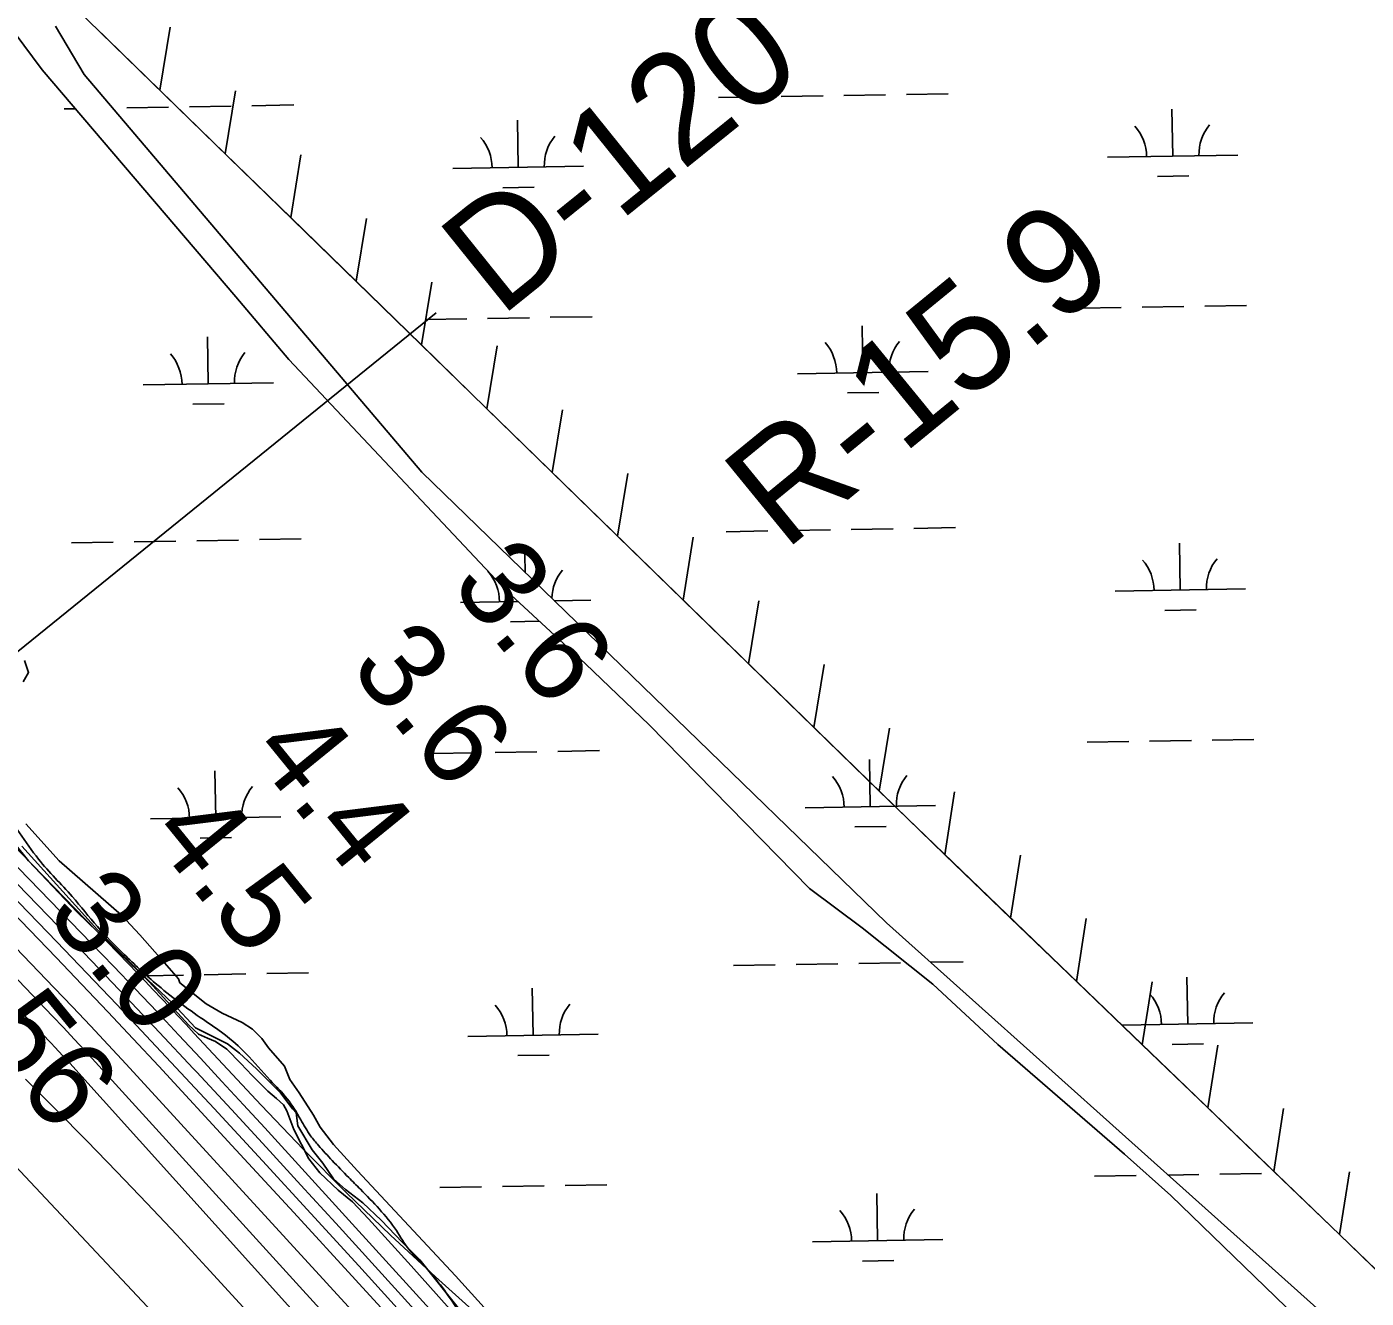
# Model space of a CAD drawing. Extents: x 3887375 to 3925618, y 296674 to 322633.
# Drawn here: x 3897913 to 3898940, y 310572 to 311546 of the extents above; entities that cross this region are included whole.
import ezdxf

# ---------------------------------------------------------------- set-up
doc = ezdxf.new("R2010")
doc.units = 0
for name, color, linetype in [('V-RIVR-EDGE', 7, 'Continuous'), ('V-RIVR-JETY', 7, 'Continuous'), ('V-RIVR-RANG', 7, 'Continuous'), ('V-RIVR-RANG-IDEN', 7, 'Continuous'), ('V-RRAP-FSHR', 7, 'Continuous'), ('V-TOPO-DPTH', 7, 'Continuous'), ('V-TOPO-MAJR', 7, 'Continuous'), ('V-TOPO-MINR', 7, 'Continuous'), ('V-TOPO-SHOR', 7, 'Continuous'), ('V-TOPO-WATR', 7, 'Continuous'), ('V-WETL-SWMP', 7, 'Continuous')]:
    doc.layers.add(name, color=color, linetype=linetype)

msp = doc.modelspace()

# ---------------------------------------------------------------- linework, layer by layer
at = {"layer": 'V-RIVR-EDGE'}
msp.add_spline([(3896115.8, 312736.3), (3896123.6, 312723.7), (3896129.9, 312714.4), (3896135.6, 312703.7), (3896139.5, 312690.4), (3896139.8, 312681.4), (3896138.2, 312674.8), (3896136.8, 312674.1), (3896128.5, 312683.1), (3896119.6, 312696.5), (3896111.3, 312706.8), (3896107.3, 312707.8), (3896105, 312706.5), (3896104.3, 312701.1), (3896107.9, 312688.8), (3896111.2, 312681.2), (3896123.5, 312667.2), (3896140.7, 312647.2), (3896161, 312617.2), (3896188.5, 312584.9), (3896210, 312563.2), (3896237.6, 312538.5), (3896253.5, 312524.9), (3896271.4, 312512.5), (3896287.7, 312501.8), (3896299, 312494.8), (3896307, 312486.8), (3896325.8, 312456.2), (3896335.8, 312438.5), (3896350.7, 312424.2), (3896373.6, 312404.5), (3896404.8, 312381.8), (3896442, 312359.5), (3896468.9, 312343.4), (3896491.1, 312332.4), (3896500.1, 312327.1), (3896508.4, 312318.7), (3896515.3, 312306.4), (3896528.3, 312284.4), (3896534.9, 312271.8), (3896552.8, 312258.8), (3896583, 312239.7), (3896613.6, 312220), (3896639.8, 312198.7), (3896665.3, 312175.7), (3896698.5, 312153), (3896718.4, 312139), (3896747, 312114.6), (3896768.2, 312094.3), (3896793.7, 312068.3), (3896812.7, 312048.3), (3896828.9, 312030), (3896844.5, 312006.3), (3896867.4, 311982.3), (3896895.9, 311956), (3896949, 311910), (3896976.5, 311885.6), (3896985.2, 311878.6), (3896997.8, 311872.9), (3897005.4, 311870.2), (3897020, 311862.9), (3897041.6, 311845.9), (3897061.2, 311830.9), (3897070.1, 311823.9), (3897078.8, 311813.9), (3897087.7, 311797.5), (3897092.3, 311785.6), (3897097, 311776.9), (3897111.2, 311756.3), (3897119.5, 311747.3), (3897129.5, 311738.6), (3897149.4, 311722.6), (3897170.9, 311704.6), (3897186.2, 311690.6), (3897201.8, 311670.2), (3897228.6, 311633.3), (3897264.7, 311581.6), (3897280, 311565), (3897305.2, 311540), (3897328.4, 311515.6), (3897360.9, 311485.9), (3897388.8, 311458.3), (3897419.3, 311434.3), (3897433.9, 311420.3), (3897454.5, 311394.6), (3897475, 311368.3), (3897490.6, 311354.6), (3897505.6, 311336.6), (3897515.8, 311319.6), (3897527.8, 311305.3), (3897546.7, 311288.3), (3897564.6, 311280.6), (3897578.2, 311271.3), (3897592.8, 311257.9), (3897613.1, 311238.6), (3897630.3, 311218.9), (3897644.6, 311200.6), (3897648.9, 311196.6), (3897654.9, 311195.9), (3897664.8, 311187.9), (3897681.4, 311173.9), (3897696, 311156.2), (3897728.2, 311123.2), (3897747.7, 311099.3), (3897753.7, 311088.3), (3897756.7, 311085.6), (3897762.6, 311082.9), (3897779.6, 311067.6), (3897798.5, 311046.9), (3897815.4, 311028.6), (3897832, 311014.6), (3897852.2, 310999.9), (3897867.8, 310985.6), (3897880.8, 310970.2), (3897894, 310949.2), (3897907.6, 310928.6), (3897922.2, 310908.3), (3897948, 310879.6), (3897967.3, 310856.6), (3897987.8, 310835.3), (3898011.7, 310813.3), (3898048.6, 310785.3), (3898064.5, 310774.2), (3898081.4, 310759.2), (3898099.7, 310738.9), (3898112.9, 310724.6), (3898123.2, 310708.6), (3898130.8, 310696.3), (3898136.8, 310688.9), (3898147.4, 310677.3), (3898160, 310664.3), (3898168.9, 310655.3), (3898196.5, 310623.6), (3898206.1, 310609.3), (3898214, 310600.6), (3898230.3, 310582), (3898242.2, 310565.3), (3898262.4, 310541.3), (3898281.7, 310521.3), (3898296.6, 310506), (3898340.4, 310470.3), (3898350, 310459.3), (3898357, 310445.3), (3898373.6, 310426), (3898390.1, 310409.6), (3898399.4, 310404.6), (3898413.4, 310395.3), (3898421.7, 310387.3), (3898430, 310378.6), (3898436.6, 310363.3), (3898463.4, 310334.6), (3898482.3, 310314.6), (3898496.6, 310298.3), (3898513.2, 310279.7), (3898535.7, 310254.7), (3898547.3, 310242), (3898560.3, 310224.7), (3898576.5, 310203), (3898592.1, 310187.7), (3898611.3, 310166), (3898633.5, 310138.7), (3898638.2, 310134.4), (3898642.5, 310133), (3898652.1, 310127.7), (3898657.8, 310123.7), (3898665.4, 310115.7), (3898676.7, 310101.7), (3898686, 310090.7), (3898692.6, 310085.3), (3898699.2, 310080.3), (3898707.9, 310070), (3898714.5, 310056.4), (3898718.4, 310043.7), (3898720.4, 310041), (3898727.4, 310036.4), (3898760.3, 310015), (3898774.2, 310006), (3898785.5, 309994.3), (3898801.4, 309973.3), (3898808.7, 309959.4), (3898822.6, 309942.4), (3898837.9, 309924.7), (3898844.8, 309916.4), (3898858.7, 309899), (3898871.4, 309885.4), (3898894.5, 309850.4), (3898899.9, 309846.7), (3898908.5, 309840.7), (3898917.1, 309838), (3898920.4, 309835.7), (3898928.1, 309822.7), (3898935.4, 309812.7), (3898943.6, 309802.7), (3898951.9, 309787.7), (3898962.9, 309772.4), (3898972.5, 309757.4), (3898979.1, 309752.4), (3898987.1, 309749.1), (3898990.7, 309745.1), (3899002, 309727.8), (3899013.3, 309715.4), (3899031.2, 309696.4), (3899044.8, 309680.1), (3899055.7, 309665.5), (3899065, 309653.8), (3899074.6, 309640.1), (3899085.5, 309630.8), (3899093.8, 309628.1), (3899099.2, 309628.1), (3899103.2, 309626.1), (3899108.1, 309616.1), (3899114.7, 309606.4), (3899123.7, 309591.1), (3899128.3, 309582.8), (3899128.3, 309580.5), (3899127.6, 309569.2), (3899127.9, 309565.8), (3899132.9, 309561.5), (3899159.8, 309529.2), (3899191, 309497.2), (3899204.9, 309480.5), (3899212.2, 309470.2), (3899224.8, 309457.2), (3899244.7, 309437.5), (3899252.6, 309429.9), (3899261.9, 309422.9), (3899272.6, 309415.8), (3899279.5, 309406.5), (3899287.5, 309396.2), (3899300.1, 309376.5), (3899311.3, 309362.5), (3899327.9, 309343.2), (3899342.2, 309325.6), (3899360.1, 309304.6), (3899377.3, 309282.9), (3899414.5, 309240.6), (3899433.4, 309219.6), (3899447.3, 309203.9), (3899464.5, 309184.9), (3899479.1, 309166.9), (3899493.4, 309149.9)], degree=3, dxfattribs=at)
at = {"layer": 'V-RIVR-JETY'}
for points in [[(3897910.5, 311044.3), (3897914.6, 311051.4), (3897911.5, 311060.5)], [(3898349.5, 310470.1), (3898241.8, 310589), (3898166.6, 310669.3), (3898148.3, 310689.6), (3898138.1, 310702.8), (3898133.1, 310712), (3898121.9, 310729.2), (3898114.8, 310739.4), (3898110.7, 310749.6), (3898098.5, 310763.8), (3898093.4, 310770.9), (3898086.3, 310778), (3898078.2, 310783.1), (3898062.9, 310790.2), (3898050.7, 310797.3), (3898030.4, 310813.6), (3898029.4, 310816.6), (3898015.2, 310832.9), (3897999.9, 310850.2), (3897985.7, 310865.4), (3897937.9, 310907.1), (3897912.5, 310935.5)], [(3897909.5, 310918.2), (3897967.4, 310854.2), (3898000.9, 310820.7), (3898025.3, 310797.3), (3898042.6, 310779), (3898048.7, 310776), (3898067, 310766.8), (3898076.2, 310759.7), (3898089.4, 310747.5), (3898107.7, 310729.2), (3898116.8, 310717), (3898119.8, 310714), (3898120.9, 310703.8), (3898132, 310685.5), (3898140.2, 310675.4), (3898148.3, 310663.2), (3898157.5, 310655), (3898170.7, 310644.9), (3898184.9, 310631.7), (3898201.1, 310614.4), (3898214.4, 310601.2), (3898246.9, 310560.5)]]:
    msp.add_lwpolyline(points, dxfattribs=at)
at = {"layer": 'V-RIVR-RANG'}
msp.add_line((3898227, 311327), (3897667.2, 310874.2), dxfattribs=at)
at = {"layer": 'V-RRAP-FSHR'}
for p, q in [((3898015.2, 311497.8), (3898023.1, 311546)), ((3898065.3, 311448.9), (3898073.2, 311497.1)), ((3898115.5, 311400.1), (3898123.3, 311448.2)), ((3898165.6, 311351.2), (3898173.5, 311399.4)), ((3898215.7, 311302.4), (3898223.6, 311350.5)), ((3898265.9, 311253.5), (3898273.7, 311301.7)), ((3898316, 311204.7), (3898323.9, 311252.8)), ((3898366.1, 311155.8), (3898374, 311204)), ((3898416.3, 311106.9), (3898424.1, 311155.1)), ((3898466.4, 311058.1), (3898474.3, 311106.3)), ((3898516.5, 311009.2), (3898524.4, 311057.4)), ((3898566.7, 310960.4), (3898574.5, 311008.6)), ((3898617, 310911.7), (3898624.5, 310960)), ((3898667.4, 310863.2), (3898675, 310911.4)), ((3898717.9, 310814.6), (3898725.4, 310862.9)), ((3898768.3, 310766.1), (3898775.9, 310814.3)), ((3898818.7, 310717.6), (3898826.3, 310765.8)), ((3898869.2, 310669), (3898876.7, 310717.3)), ((3898919.6, 310620.5), (3898927.2, 310668.7))]:
    msp.add_line(p, q, dxfattribs=at)
for points in [[(3902123.5, 306879.9), (3901073.9, 308142.8), (3900480.6, 308833), (3899865, 309580.3), (3899505.1, 310045.3), (3899437, 310117.8), (3899355, 310202.3), (3899230.8, 310321), (3898588.3, 310939.4), (3897940.3, 311570.7), (3897542.6, 311965.2), (3897487.1, 312022.6), (3897399.6, 312066), (3897286.1, 312022.4), (3897238.5, 312014.2), (3897186.3, 312049), (3896800.6, 312251.7)], [(3898015.2, 311497.8), (3897965.1, 311546.6)], [(3898065.3, 311448.9), (3898015.2, 311497.8)], [(3898115.5, 311400.1), (3898065.3, 311448.9)], [(3898165.6, 311351.2), (3898115.5, 311400.1)], [(3898215.7, 311302.4), (3898165.6, 311351.2)], [(3898265.9, 311253.5), (3898215.7, 311302.4)], [(3898316, 311204.7), (3898265.9, 311253.5)], [(3898366.1, 311155.8), (3898316, 311204.7)], [(3898416.3, 311106.9), (3898366.1, 311155.8)], [(3898466.4, 311058.1), (3898416.3, 311106.9)], [(3898516.5, 311009.2), (3898466.4, 311058.1)], [(3898566.7, 310960.4), (3898516.5, 311009.2)], [(3898617, 310911.7), (3898588.3, 310939.4), (3898566.7, 310960.4)], [(3898667.4, 310863.2), (3898617, 310911.7)], [(3898717.9, 310814.6), (3898667.4, 310863.2)], [(3898768.3, 310766.1), (3898717.9, 310814.6)], [(3898818.7, 310717.6), (3898768.3, 310766.1)], [(3898869.2, 310669), (3898818.7, 310717.6)], [(3898970, 310571.9), (3898919.6, 310620.5), (3898869.2, 310669)]]:
    msp.add_lwpolyline(points, dxfattribs=at)
at = {"layer": 'V-TOPO-DPTH'}
for points in [[(3898280.2, 310539.9), (3898226.5, 310588.3), (3898192.1, 310620.2), (3898158.3, 310652.5), (3898125.3, 310685.8), (3898092.9, 310719.7), (3898041.5, 310774.8), (3898035.3, 310781.5), (3898029, 310788.2), (3898022.8, 310794.9), (3898016.5, 310801.6), (3898010.2, 310808.2), (3898003.9, 310814.9), (3897997.5, 310821.5), (3897991.2, 310828.1), (3897450.6, 311385.1)], [(3898496.8, 310247.3), (3898150, 310629.3), (3898123.4, 310658.5), (3898096.8, 310687.5), (3898070, 310716.5), (3898043.2, 310745.4), (3898040.8, 310747.9), (3898015, 310775.4), (3897989.1, 310802.8), (3897963.1, 310830), (3897937, 310857.1), (3897597.2, 311207.9)], [(3897597.2, 311207.9), (3897937, 310857.1), (3897963.1, 310830), (3897989.1, 310802.8), (3898015, 310775.4), (3898040.8, 310747.9), (3898043.2, 310745.4), (3898070, 310716.5), (3898096.8, 310687.5), (3898123.4, 310658.5), (3898150, 310629.3), (3898496.8, 310247.3)], [(3897738.3, 311037.2), (3897935.6, 310832.9), (3897955.5, 310812.2), (3897975.2, 310791.4), (3897994.8, 310770.5), (3898014.4, 310749.6), (3898070.5, 310688.9), (3898118, 310637.5), (3898165.3, 310585.9), (3898212.4, 310534.2)], [(3897738.3, 311037.2), (3897935.6, 310832.9), (3897955.5, 310812.2), (3897975.2, 310791.4), (3897994.8, 310770.5), (3898014.4, 310749.6), (3898070.5, 310688.9), (3898118, 310637.5), (3898165.3, 310585.9), (3898212.4, 310534.2)], [(3898173.6, 310550.2), (3898112.4, 310617.1), (3897989.4, 310751.2), (3897975.7, 310765.9), (3897962, 310780.6), (3897948.2, 310795.2), (3897934.3, 310809.8), (3897839.7, 310908)], [(3897839.7, 310908), (3897934.3, 310809.8), (3897948.2, 310795.2), (3897962, 310780.6), (3897975.7, 310765.9), (3897989.4, 310751.2), (3898112.4, 310617.1), (3898173.6, 310550.2)], [(3898225, 310467.8), (3897965.8, 310752.8), (3897957.7, 310761.6), (3897949.5, 310770.4), (3897941.3, 310779.2), (3897933, 310787.9), (3897875.4, 310848)], [(3897875.4, 310848), (3897933, 310787.9), (3897941.3, 310779.2), (3897949.5, 310770.4), (3897957.7, 310761.6), (3897965.8, 310752.8), (3898225, 310467.8)]]:
    msp.add_lwpolyline(points, dxfattribs=at)
at = {"layer": 'V-TOPO-MAJR'}
msp.add_lwpolyline([(3898338.4, 310316.6), (3897943.8, 310754.4), (3897940.8, 310757.6), (3897937.8, 310760.9), (3897934.8, 310764.1), (3897931.8, 310767.3), (3897910, 310790.1)], dxfattribs=at)
at = {"layer": 'V-TOPO-MINR'}
for points in [[(3898510.8, 310246.3), (3898095.6, 310702.3), (3898079.2, 310720.1), (3898062.8, 310738), (3898046.3, 310755.8), (3898029.7, 310773.5), (3898013.1, 310791.2), (3897996.4, 310808.8), (3897979.6, 310826.3), (3897962.8, 310843.7), (3897524.6, 311295.7)], [(3898496.8, 310247.3), (3898150, 310629.3), (3898123.4, 310658.5), (3898096.8, 310687.5), (3898070, 310716.5), (3898043.2, 310745.4), (3898040.8, 310747.9), (3898015, 310775.4), (3897989.1, 310802.8), (3897963.1, 310830), (3897937, 310857.1), (3897597.2, 311207.9)], [(3898204.6, 310556), (3898167.8, 310596.5), (3898130.9, 310636.8), (3898093.9, 310677.1), (3898056.8, 310717.2), (3898027.4, 310748.7), (3898004.8, 310772.9), (3897982.1, 310797), (3897959.2, 310821), (3897936.3, 310844.9), (3897668.4, 311121.8)], [(3898212.4, 310534.2), (3898165.3, 310585.9), (3898118, 310637.5), (3898070.5, 310688.9), (3898014.4, 310749.6), (3897994.8, 310770.5), (3897975.2, 310791.4), (3897955.5, 310812.2), (3897935.6, 310832.9), (3897738.3, 311037.2)], [(3898173.6, 310550.2), (3898112.4, 310617.1), (3897989.4, 310751.2), (3897975.7, 310765.9), (3897962, 310780.6), (3897948.2, 310795.2), (3897934.3, 310809.8), (3897839.7, 310908)], [(3898225, 310467.8), (3897965.8, 310752.8), (3897957.7, 310761.6), (3897949.5, 310770.4), (3897941.3, 310779.2), (3897933, 310787.9), (3897875.4, 310848)], [(3898402.7, 310212.4), (3898050.8, 310595.8), (3898028.1, 310620.3), (3898005.3, 310644.6), (3897982.3, 310668.6), (3897959.1, 310692.5), (3897935.7, 310716.2), (3897912.1, 310739.8)], [(3898099, 310465.7), (3897888.5, 310689.8)]]:
    msp.add_lwpolyline(points, dxfattribs=at)
at = {"layer": 'V-TOPO-SHOR'}
for points in [[(3898934.6, 310510.7), (3898790.3, 310650.6), (3898754.7, 310682.1), (3898657.5, 310766.2), (3898607.9, 310812.6), (3898553.6, 310855.6), (3898513.3, 310885.8), (3898390.3, 311011.2), (3898341.5, 311058), (3898280.9, 311113.9), (3898114, 311291.4), (3898073.5, 311339.4), (3897925, 311513.3), (3897903.4, 311542.1)], [(3897935.1, 311546.8), (3897957.3, 311509.8), (3898216, 311204.8), (3898572.4, 310859.4), (3898938.8, 310531.4), (3898958.5, 310508.5), (3899351.9, 310099), (3899641, 309811.7), (3899765.1, 309671.9), (3899810.6, 309602.6), (3899841.8, 309549.5), (3899864.3, 309508.2), (3899943.9, 309405.8)]]:
    msp.add_lwpolyline(points, dxfattribs=at)
at = {"layer": 'V-TOPO-WATR'}
msp.add_lwpolyline([(3898280.2, 310539.9), (3898226.5, 310588.3), (3898192.1, 310620.2), (3898158.3, 310652.5), (3898125.3, 310685.8), (3898092.9, 310719.7), (3898041.5, 310774.8), (3898035.3, 310781.5), (3898029, 310788.2), (3898022.8, 310794.9), (3898016.5, 310801.6), (3898010.2, 310808.2), (3898003.9, 310814.9), (3897997.5, 310821.5), (3897991.2, 310828.1), (3897450.6, 311385.1)], dxfattribs=at)
at = {"layer": 'V-WETL-SWMP'}
for p, q in [((3898085.8, 311485.8), (3898117.8, 311486.4)), ((3898443.6, 311492), (3898475.6, 311492.5)), ((3898491.6, 311492.8), (3898523.6, 311493.3)), ((3898539.6, 311493.6), (3898571.6, 311494.2)), ((3898587.6, 311494.4), (3898619.6, 311495)), ((3897941.8, 311483.4), (3897950.5, 311483.5)), ((3897989.8, 311484.2), (3898021.8, 311484.7)), ((3898037.8, 311485), (3898069.8, 311485.5)), ((3898791.8, 311447.2), (3898791.1, 311483.2)), ((3898289.9, 311438.6), (3898289.3, 311474.6)), ((3898741.8, 311446.3), (3898841.7, 311448)), ((3898239.9, 311437.7), (3898339.9, 311439.4)), ((3898780, 311431.6), (3898804, 311432)), ((3898278.2, 311422.9), (3898302.2, 311423.4)), ((3898816.3, 311332.2), (3898848.3, 311332.7)), ((3898218.5, 311321.9), (3898250.5, 311322.5)), ((3898266.5, 311322.7), (3898298.5, 311323.3)), ((3898314.5, 311323.6), (3898346.5, 311324.1)), ((3898720.3, 311330.5), (3898752.3, 311331.1)), ((3898768.3, 311331.3), (3898800.3, 311331.9)), ((3898554.1, 311281.2), (3898553.5, 311317.2)), ((3898052.3, 311272.6), (3898051.6, 311308.6)), ((3898504.1, 311280.4), (3898604.1, 311282.1)), ((3898002.3, 311271.8), (3898102.3, 311273.5)), ((3898542.4, 311265.6), (3898566.4, 311266)), ((3898040.5, 311257), (3898064.5, 311257.4)), ((3898449.3, 311159.3), (3898481.3, 311159.9)), ((3898497.3, 311160.2), (3898529.3, 311160.7)), ((3898545.3, 311161), (3898577.3, 311161.5)), ((3898593.3, 311161.8), (3898625.3, 311162.4)), ((3897947.5, 311150.7), (3897979.5, 311151.3)), ((3897995.5, 311151.5), (3898027.5, 311152.1)), ((3898043.5, 311152.4), (3898075.5, 311152.9)), ((3898091.5, 311153.2), (3898123.5, 311153.7)), ((3898797.5, 311114.6), (3898796.8, 311150.6)), ((3898295.2, 311128), (3898295, 311141.9)), ((3898317.6, 311106.3), (3898345.6, 311106.8)), ((3898747.5, 311113.7), (3898847.5, 311115.4)), ((3898245.6, 311105.1), (3898289.6, 311105.8)), ((3898785.7, 311098.9), (3898809.7, 311099.3)), ((3898283.9, 311090.3), (3898306.1, 311090.7)), ((3898726, 310997.9), (3898758, 310998.4)), ((3898774, 310998.7), (3898806, 310999.3)), ((3898822, 310999.5), (3898854, 311000.1)), ((3898224.2, 310989.3), (3898256.2, 310989.8)), ((3898272.2, 310990.1), (3898304.2, 310990.6)), ((3898320.2, 310990.9), (3898352.2, 310991.5)), ((3898559.8, 310948.6), (3898559.2, 310984.6)), ((3898058, 310940), (3898057.4, 310976)), ((3898509.8, 310947.7), (3898609.8, 310949.5)), ((3898008, 310939.1), (3898108, 310940.8)), ((3898548.1, 310933), (3898572.1, 310933.4)), ((3898046.2, 310924.4), (3898070.2, 310924.8)), ((3898606, 310829.3), (3898631, 310829.7)), ((3898002.4, 310818.9), (3898033.2, 310819.5)), ((3898049.2, 310819.7), (3898081.2, 310820.3)), ((3898097.2, 310820.6), (3898129.2, 310821.1)), ((3898455, 310826.7), (3898487, 310827.3)), ((3898503, 310827.5), (3898535, 310828.1)), ((3898551, 310828.4), (3898583, 310828.9)), ((3898301.3, 310773.3), (3898300.7, 310809.3)), ((3898803.2, 310781.9), (3898802.6, 310817.9)), ((3898753.2, 310781.1), (3898853.2, 310782.8)), ((3898251.3, 310772.5), (3898351.3, 310774.2)), ((3898289.6, 310757.7), (3898313.6, 310758.1)), ((3898791.4, 310766.3), (3898815.4, 310766.7)), ((3898731.8, 310665.3), (3898763.8, 310665.8)), ((3898788.2, 310666.2), (3898811.7, 310666.6)), ((3898827.7, 310666.9), (3898859.7, 310667.5)), ((3898229.9, 310656.7), (3898261.9, 310657.2)), ((3898277.9, 310657.5), (3898309.9, 310658)), ((3898325.9, 310658.3), (3898357.9, 310658.8)), ((3898565.5, 310616), (3898564.9, 310652)), ((3898515.5, 310615.1), (3898615.5, 310616.8)), ((3898553.8, 310600.3), (3898577.8, 310600.8))]:
    msp.add_line(p, q, dxfattribs=at)
for points in [[(3897903.4, 311542.1), (3897925, 311513.3), (3898073.5, 311339.4), (3898114, 311291.4), (3898280.9, 311113.9), (3898341.5, 311058), (3898390.3, 311011.2), (3898513.3, 310885.8), (3898553.6, 310855.6), (3898607.9, 310812.6), (3898657.5, 310766.2), (3898754.7, 310682.1), (3898790.3, 310650.6), (3898934.6, 310510.7)], [(3899943.9, 309405.8), (3899864.3, 309508.2), (3899841.8, 309549.5), (3899810.6, 309602.6), (3899765.1, 309671.9), (3899641, 309811.7), (3899351.9, 310099), (3898958.5, 310508.5), (3898938.8, 310531.4), (3898572.4, 310859.4), (3898216, 311204.8), (3897957.3, 311509.8), (3897935.1, 311546.8)], [(3898265.1, 310532.6), (3898207.8, 310596.5), (3898175.1, 310632.7), (3898162.9, 310645.6), (3898151.9, 310654.7), (3898137.8, 310667.9), (3898129.4, 310678.6), (3898117.9, 310701), (3898112.6, 310715.3), (3898110, 310720.1), (3898104.6, 310724.8), (3898098, 310730.6), (3898086, 310742.4), (3898077.2, 310751.7), (3898066.5, 310762.6), (3898057.9, 310768.5), (3898051.6, 310771.1), (3898044.8, 310774.2), (3898037.2, 310781.3), (3898007.1, 310814.4), (3897951.8, 310867.8), (3897914.5, 310907), (3897893.6, 310933.1)]]:
    msp.add_lwpolyline(points, dxfattribs=at)
for centre, start, end in [((3898736.5, 311446.7), 0.2115, 41.7552), ((3898847, 311448.6), 140.2115, 181.7552), ((3898234.7, 311438.1), 0.2115, 41.7552), ((3898345.1, 311440), 140.2115, 181.7552), ((3898498.9, 311280.8), 0.2115, 41.7552), ((3898609.3, 311282.6), 140.2115, 181.7552), ((3897997, 311272.1), 0.2115, 41.7552), ((3898107.5, 311274), 140.2115, 181.7552), ((3898742.2, 311114.1), 0.2115, 41.7552), ((3898852.7, 311116), 140.2115, 181.7552), ((3898240.4, 311105.5), 0.2115, 41.7552), ((3898350.9, 311107.4), 140.2115, 178.527), ((3898002.7, 310939.5), 0.2115, 41.7552), ((3898113.2, 310941.4), 140.2115, 181.7552), ((3898504.6, 310948.1), 0.2115, 41.7552), ((3898615, 310950), 140.2115, 181.7552), ((3898747.9, 310781.5), 0.2115, 41.7552), ((3898858.4, 310783.4), 140.2115, 181.7552), ((3898246.1, 310772.9), 0.2115, 41.7552), ((3898356.6, 310774.7), 140.2115, 181.7552), ((3898510.3, 310615.5), 0.2115, 41.7552), ((3898620.7, 310617.4), 140.2115, 181.7552)]:
    msp.add_arc(centre, 35.2, start, end, dxfattribs=at)

# ---------------------------------------------------------------- texts
at = {"layer": 'V-RIVR-RANG'}
for s, rotation, p in [('3.6', 309.1183, (3898237.1, 311118.4)), ('3.6', 309.1183, (3898159.7, 311055.1)), ('4.4', 309.1183, (3898083.4, 310990.4)), ('4.5', 309.1183, (3898006, 310927.1)), ('3.0', 309.1183, (3897926.7, 310866.1)), ('-56', 309.4055, (3897854.1, 310796.2))]:
    msp.add_text(s, height=67, rotation=rotation, dxfattribs=at).set_placement(p)
at = {"layer": 'V-RIVR-RANG-IDEN'}
for s, rotation, p in [('D-120', 38.8273, (3898276.1, 311323)), ('R-15.9', 39.264, (3898493.9, 311143.8))]:
    msp.add_text(s, height=83, rotation=rotation, dxfattribs=at).set_placement(p)

doc.saveas('drawing.dxf')
